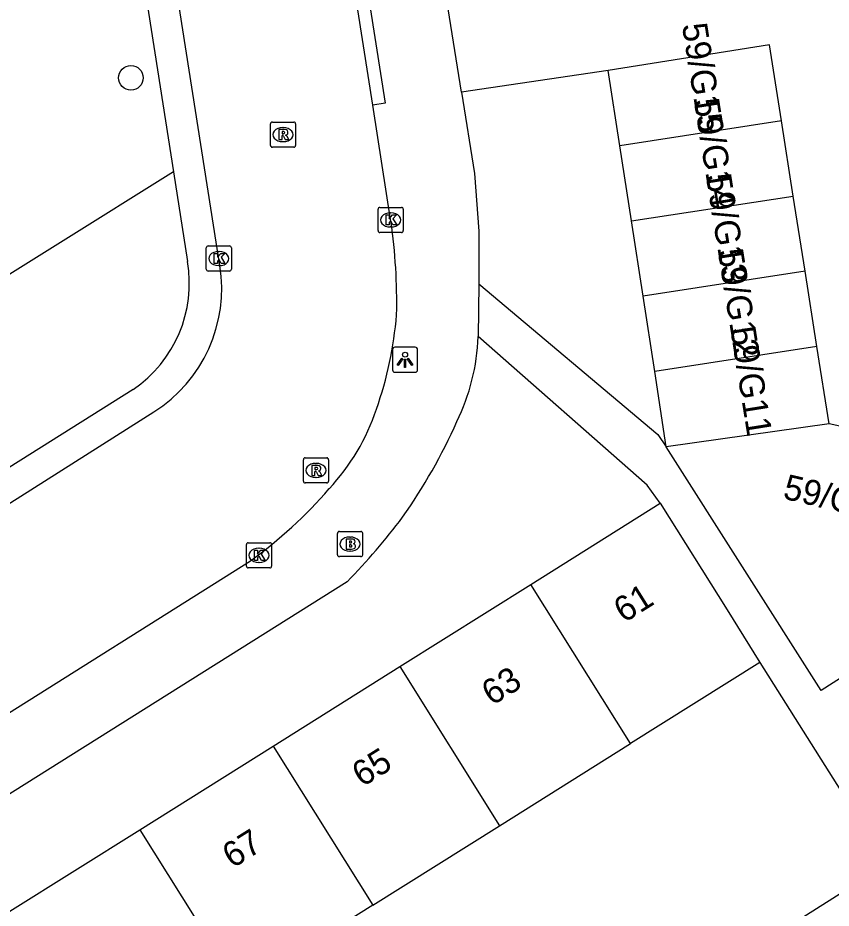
# Model space of a CAD drawing. Extents: x 160077 to 160945, y 386481 to 387498.
# Drawn here: x 160283.4 to 160315.74, y 387143.33 to 387178.71 of the extents above; entities that cross this region are included whole.
import ezdxf

# ---------------------------------------------------------------- set-up
doc = ezdxf.new("R2010")
doc.units = 0
for name, color, linetype in [('IMGEO_Boom', 7, 'Continuous'), ('IMGEO_Brandkraan', 7, 'Continuous'), ('IMGEO_Groenvoorziening', 7, 'Continuous'), ('IMGEO_Kolk', 7, 'Continuous'), ('IMGEO_Lichtpunt', 7, 'Continuous'), ('IMGEO_Pand', 7, 'Continuous'), ('IMGEO_Pand_nummerreeks', 7, 'Continuous'), ('IMGEO_Rijbaan_lokaal_open', 7, 'Continuous'), ('IMGEO_Rioolput', 7, 'Continuous'), ('IMGEO_Voetpad_open', 7, 'Continuous')]:
    doc.layers.add(name, color=color, linetype=linetype)

msp = doc.modelspace()

# ---------------------------------------------------------------- linework, layer by layer
at = {"layer": 'IMGEO_Boom'}
msp.add_circle((160287.898, 387176.321), 0.489, dxfattribs=at)
at = {"layer": 'IMGEO_Brandkraan'}
for p, q in [((160296.185, 387158.295), (160297.037, 387158.295)), ((160296.11, 387157.369), (160296.11, 387158.221)), ((160296.598, 387158.075), (160296.623, 387158.075)), ((160297.111, 387158.221), (160297.111, 387157.369)), ((160297.037, 387157.295), (160296.185, 387157.295)), ((160296.621, 387157.515), (160296.596, 387157.515))]:
    msp.add_line(p, q, dxfattribs=at)
for points in [[(160296.185, 387158.295), (160297.037, 387158.295)], [(160296.11, 387157.369), (160296.11, 387158.221)], [(160296.458, 387157.995), (160296.458, 387157.595), (160296.671, 387157.595)], [(160296.689, 387157.995), (160296.458, 387157.995)], [(160297.111, 387158.221), (160297.111, 387157.369)], [(160296.637, 387157.914), (160296.583, 387157.914), (160296.583, 387157.838)], [(160296.583, 387157.838), (160296.636, 387157.838)], [(160296.645, 387157.762), (160296.583, 387157.762), (160296.583, 387157.681)], [(160296.583, 387157.681), (160296.645, 387157.681)], [(160297.037, 387157.295), (160296.185, 387157.295)]]:
    msp.add_lwpolyline(points, dxfattribs=at)
for centre, radius, start, end in [((160296.187, 387158.219), 0.0765, 91.552, 178.448), ((160296.187, 387158.219), 0.0765, 91.552, 178.448), ((160297.035, 387158.219), 0.0765, 1.552, 88.448), ((160297.035, 387158.219), 0.0765, 1.552, 88.448), ((160296.693, 387157.85), 0.145, 59.4692, 91.5367), ((160296.718, 387157.897), 0.0922, 285.5137, 58.1501), ((160296.638, 387157.876), 0.0379, 267.8285, 90.9355), ((160296.646, 387157.721), 0.0404, 269.8759, 90.5077), ((160296.677, 387157.846), 0.251, 268.6676, 293.5347), ((160296.723, 387157.705), 0.105, 301.3115, 78.989), ((160296.187, 387157.371), 0.0765, 181.552, 268.448), ((160296.187, 387157.371), 0.0765, 181.552, 268.448), ((160297.035, 387157.371), 0.0765, 271.552, 358.448), ((160297.035, 387157.371), 0.0765, 271.552, 358.448)]:
    msp.add_arc(centre, radius, start, end, dxfattribs=at)
for centre, major_axis, ratio, start_param, end_param in [((160296.597, 387157.795), (-0.387, 0.002), 0.722429, 4.712389, 7.853982), ((160296.622, 387157.795), (-0.39, 0.002), 0.717154, 1.570796, 4.712389)]:
    msp.add_ellipse(centre, major_axis=major_axis, ratio=ratio, start_param=start_param, end_param=end_param, dxfattribs=at)
at = {"layer": 'IMGEO_Groenvoorziening'}
msp.add_lwpolyline([(160289.587, 387172.582), (160280.595, 387166.974), (160276.052, 387174.158), (160256.205, 387205.545)], dxfattribs=at)
at = {"layer": 'IMGEO_Kolk'}
for p, q in [((160297.723, 387170.248), (160297.723, 387171.1)), ((160297.798, 387171.174), (160298.65, 387171.174)), ((160298.724, 387171.1), (160298.724, 387170.248)), ((160298.211, 387170.954), (160298.236, 387170.954)), ((160298.234, 387170.394), (160298.209, 387170.394)), ((160298.65, 387170.174), (160297.798, 387170.174)), ((160290.968, 387169.64), (160291.82, 387169.64)), ((160290.893, 387168.714), (160290.893, 387169.566)), ((160291.381, 387169.42), (160291.406, 387169.42)), ((160291.894, 387169.566), (160291.894, 387168.714)), ((160291.82, 387168.64), (160290.968, 387168.64)), ((160291.404, 387168.86), (160291.379, 387168.86)), ((160292.49, 387156.922), (160292.49, 387157.774)), ((160292.565, 387157.848), (160293.417, 387157.848)), ((160292.978, 387157.628), (160293.003, 387157.628)), ((160293.491, 387157.774), (160293.491, 387156.922)), ((160293.001, 387157.068), (160292.976, 387157.068)), ((160293.417, 387156.848), (160292.565, 387156.848))]:
    msp.add_line(p, q, dxfattribs=at)
for points in [[(160297.723, 387170.248), (160297.723, 387171.1)], [(160297.798, 387171.174), (160298.65, 387171.174)], [(160298.724, 387171.1), (160298.724, 387170.248)], [(160298.044, 387170.874), (160298.167, 387170.874), (160298.167, 387170.723), (160298.297, 387170.874), (160298.461, 387170.874), (160298.315, 387170.723), (160298.468, 387170.474), (160298.316, 387170.474), (160298.231, 387170.638), (160298.167, 387170.571), (160298.167, 387170.474), (160298.044, 387170.474), (160298.044, 387170.874)], [(160298.65, 387170.174), (160297.798, 387170.174)], [(160290.968, 387169.64), (160291.82, 387169.64)], [(160290.893, 387168.714), (160290.893, 387169.566)], [(160291.214, 387169.34), (160291.337, 387169.34), (160291.337, 387169.189), (160291.467, 387169.34), (160291.631, 387169.34), (160291.485, 387169.189), (160291.638, 387168.94), (160291.486, 387168.94), (160291.401, 387169.104), (160291.337, 387169.037), (160291.337, 387168.94), (160291.214, 387168.94), (160291.214, 387169.34)], [(160291.894, 387169.566), (160291.894, 387168.714)], [(160291.82, 387168.64), (160290.968, 387168.64)], [(160292.49, 387156.922), (160292.49, 387157.774)], [(160292.565, 387157.848), (160293.417, 387157.848)], [(160293.491, 387157.774), (160293.491, 387156.922)], [(160292.811, 387157.548), (160292.934, 387157.548), (160292.934, 387157.397), (160293.064, 387157.548), (160293.228, 387157.548), (160293.082, 387157.397), (160293.235, 387157.148), (160293.083, 387157.148), (160292.998, 387157.312), (160292.934, 387157.245), (160292.934, 387157.148), (160292.811, 387157.148), (160292.811, 387157.548)], [(160293.417, 387156.848), (160292.565, 387156.848)]]:
    msp.add_lwpolyline(points, dxfattribs=at)
for centre, start, end in [((160297.8, 387171.098), 91.552, 178.448), ((160297.8, 387171.098), 91.552, 178.448), ((160298.648, 387171.098), 1.552, 88.448), ((160298.648, 387171.098), 1.552, 88.448), ((160297.8, 387170.25), 181.552, 268.448), ((160297.8, 387170.25), 181.552, 268.448), ((160298.648, 387170.25), 271.552, 358.448), ((160298.648, 387170.25), 271.552, 358.448), ((160290.97, 387169.564), 91.552, 178.448), ((160290.97, 387169.564), 91.552, 178.448), ((160291.818, 387169.564), 1.552, 88.448), ((160291.818, 387169.564), 1.552, 88.448), ((160290.97, 387168.716), 181.552, 268.448), ((160290.97, 387168.716), 181.552, 268.448), ((160291.818, 387168.716), 271.552, 358.448), ((160291.818, 387168.716), 271.552, 358.448), ((160292.567, 387157.772), 91.552, 178.448), ((160292.567, 387157.772), 91.552, 178.448), ((160293.415, 387157.772), 1.552, 88.448), ((160293.415, 387157.772), 1.552, 88.448), ((160292.567, 387156.924), 181.552, 268.448), ((160292.567, 387156.924), 181.552, 268.448), ((160293.415, 387156.924), 271.552, 358.448), ((160293.415, 387156.924), 271.552, 358.448)]:
    msp.add_arc(centre, 0.0765, start, end, dxfattribs=at)
for centre, major_axis, ratio, start_param, end_param in [((160298.21, 387170.674), (-0.387, 0.002), 0.722429, 4.712389, 7.853982), ((160298.235, 387170.674), (-0.39, 0.002), 0.717154, 1.570796, 4.712389), ((160291.38, 387169.14), (-0.387, 0.002), 0.722429, 4.712389, 7.853982), ((160291.405, 387169.14), (-0.39, 0.002), 0.717154, 1.570796, 4.712389), ((160292.977, 387157.348), (-0.387, 0.002), 0.722429, 4.712389, 7.853982), ((160293.002, 387157.348), (-0.39, 0.002), 0.717154, 1.570796, 4.712389)]:
    msp.add_ellipse(centre, major_axis=major_axis, ratio=ratio, start_param=start_param, end_param=end_param, dxfattribs=at)
at = {"layer": 'IMGEO_Lichtpunt'}
for p, q in [((160298.297, 387165.522), (160298.297, 387164.715)), ((160298.297, 387165.522), (160298.297, 387164.715)), ((160299.199, 387165.617), (160298.391, 387165.617)), ((160299.199, 387165.617), (160298.391, 387165.617)), ((160299.293, 387164.715), (160299.293, 387165.522)), ((160299.293, 387164.715), (160299.293, 387165.522)), ((160298.391, 387164.621), (160299.199, 387164.621)), ((160298.391, 387164.621), (160299.199, 387164.621))]:
    msp.add_line(p, q, dxfattribs=at)
for points in [[(160298.671, 387165.186), (160298.71, 387165.158), (160298.522, 387164.896), (160298.484, 387164.923), (160298.671, 387165.186)], [(160298.773, 387165.138), (160298.82, 387165.138), (160298.82, 387164.816), (160298.773, 387164.816), (160298.773, 387165.138)], [(160298.883, 387165.158), (160298.921, 387165.185), (160299.108, 387164.923), (160299.069, 387164.895), (160298.883, 387165.158)]]:
    msp.add_lwpolyline(points, dxfattribs=at)
msp.add_circle((160298.796, 387165.32), 0.0994, dxfattribs=at)
for centre, start, end in [((160298.391, 387165.522), 90, 180), ((160298.391, 387165.522), 90, 180), ((160299.199, 387165.522), 0, 90), ((160299.199, 387165.522), 0, 90), ((160298.391, 387164.715), 180, 270), ((160298.391, 387164.715), 180, 270), ((160299.199, 387164.715), 270, 0), ((160299.199, 387164.715), 270, 360)]:
    msp.add_arc(centre, 0.0946, start, end, dxfattribs=at)
at = {"layer": 'IMGEO_Pand'}
for points in [[(160313.76, 387174.614), (160313.285, 387177.633), (160306.876, 387176.614)], [(160307.337, 387173.624), (160306.876, 387176.614)], [(160313.76, 387174.614), (160307.337, 387173.624)], [(160314.23, 387171.625), (160313.76, 387174.614)], [(160307.798, 387170.634), (160307.337, 387173.624)], [(160307.798, 387170.634), (160314.23, 387171.625)], [(160314.7, 387168.636), (160314.23, 387171.625)], [(160308.259, 387167.643), (160307.798, 387170.634)], [(160314.7, 387168.636), (160308.259, 387167.643)], [(160315.171, 387165.648), (160314.7, 387168.636)], [(160308.72, 387164.653), (160308.259, 387167.643)], [(160315.171, 387165.648), (160308.72, 387164.653)], [(160315.654, 387162.575), (160315.171, 387165.648)], [(160309.181, 387161.663), (160308.72, 387164.653)], [(160315.654, 387162.575), (160309.181, 387161.663)], [(160319.017, 387161.827), (160315.654, 387162.575)], [(160322.409, 387156.492), (160315.34, 387151.978), (160309.181, 387161.663)], [(160303.802, 387156.194), (160308.942, 387159.415)], [(160308.942, 387159.415), (160311.598, 387155.179), (160312.905, 387153.093)], [(160298.589, 387152.926), (160303.802, 387156.194)], [(160307.765, 387149.871), (160303.802, 387156.194)], [(160312.905, 387153.093), (160307.765, 387149.871)], [(160293.555, 387149.771), (160298.589, 387152.926)], [(160298.589, 387152.926), (160302.552, 387146.604)], [(160302.552, 387146.604), (160307.765, 387149.871)], [(160288.249, 387146.446), (160293.555, 387149.771)], [(160293.555, 387149.771), (160297.518, 387143.449)], [(160283.079, 387143.205), (160288.249, 387146.446)], [(160288.249, 387146.446), (160292.212, 387140.123)], [(160297.518, 387143.449), (160302.552, 387146.604)], [(160312.804, 387141.83), (160316.456, 387144.133), (160317.74, 387142.096)], [(160297.518, 387143.449), (160292.212, 387140.123)]]:
    msp.add_lwpolyline(points, dxfattribs=at)
at = {"layer": 'IMGEO_Rijbaan_lokaal_open'}
for points in [[(160291.439, 387168.858), (160285.447, 387207.006)], [(160301.035, 387175.756), (160300.247, 387180.732)], [(160297.509, 387175.239), (160296.731, 387180.213)], [(160306.876, 387176.614), (160301.035, 387175.756)], [(160298.232, 387170.614), (160297.509, 387175.239)], [(160278.216, 387156.343), (160288.806, 387163.046)], [(160281.95, 387150.406), (160292.647, 387157.133)]]:
    msp.add_lwpolyline(points, dxfattribs=at)
for centre, radius, start, end in [((160276.203, 387167.399), 22.263, 358.737, 8.304), ((160285.696, 387167.957), 5.813, 302.3416, 8.9146), ((160283.269, 387168.181), 15.244, 340.7623, 355.211), ((160289.463, 387165.897), 8.645, 316.951, 341.5274), ((160282.386, 387171.508), 17.661, 305.5208, 319.3227)]:
    msp.add_arc(centre, radius, start, end, dxfattribs=at)
at = {"layer": 'IMGEO_Rioolput'}
for p, q in [((160293.52, 387174.564), (160294.372, 387174.564)), ((160293.445, 387173.638), (160293.445, 387174.49)), ((160293.933, 387174.344), (160293.958, 387174.344)), ((160294.446, 387174.49), (160294.446, 387173.638)), ((160294.372, 387173.564), (160293.52, 387173.564)), ((160293.956, 387173.784), (160293.931, 387173.784)), ((160294.753, 387160.296), (160294.753, 387161.148)), ((160294.828, 387161.222), (160295.68, 387161.222)), ((160295.754, 387161.148), (160295.754, 387160.296)), ((160295.241, 387161.002), (160295.266, 387161.002)), ((160295.264, 387160.442), (160295.239, 387160.442)), ((160295.68, 387160.222), (160294.828, 387160.222))]:
    msp.add_line(p, q, dxfattribs=at)
for points in [[(160293.52, 387174.564), (160294.372, 387174.564)], [(160293.445, 387173.638), (160293.445, 387174.49)], [(160294.034, 387174.262), (160293.782, 387174.264), (160293.782, 387173.864)], [(160294.446, 387174.49), (160294.446, 387173.638)], [(160293.782, 387173.864), (160293.906, 387173.864), (160293.906, 387174.026), (160293.917, 387174.026)], [(160293.96, 387174.183), (160293.906, 387174.183), (160293.906, 387174.102)], [(160293.906, 387174.102), (160293.958, 387174.102)], [(160293.964, 387173.997), (160294.035, 387173.864), (160294.175, 387173.864), (160294.11, 387173.99)], [(160294.372, 387173.564), (160293.52, 387173.564)], [(160294.753, 387160.296), (160294.753, 387161.148)], [(160294.828, 387161.222), (160295.68, 387161.222)], [(160295.754, 387161.148), (160295.754, 387160.296)], [(160295.342, 387160.92), (160295.09, 387160.922), (160295.09, 387160.522)], [(160295.268, 387160.841), (160295.214, 387160.841), (160295.214, 387160.76)], [(160295.09, 387160.522), (160295.214, 387160.522), (160295.214, 387160.684), (160295.225, 387160.684)], [(160295.214, 387160.76), (160295.266, 387160.76)], [(160295.272, 387160.655), (160295.343, 387160.522), (160295.483, 387160.522), (160295.418, 387160.648)], [(160295.68, 387160.222), (160294.828, 387160.222)]]:
    msp.add_lwpolyline(points, dxfattribs=at)
for centre, radius, start, end in [((160293.522, 387174.488), 0.0765, 91.552, 178.448), ((160293.522, 387174.488), 0.0765, 91.552, 178.448), ((160294.37, 387174.488), 0.0765, 1.552, 88.448), ((160294.37, 387174.488), 0.0765, 1.552, 88.448), ((160294.033, 387174.152), 0.109, 350.3612, 89.416), ((160293.916, 387173.973), 0.0533, 26.0293, 88.6989), ((160293.942, 387174.291), 0.19, 274.7715, 282.9687), ((160293.966, 387174.087), 0.0964, 77.0061, 93.1865), ((160293.98, 387174.144), 0.0378, 276.6634, 79.6772), ((160294.031, 387174.152), 0.112, 277.5842, 350.9817), ((160294.015, 387173.937), 0.108, 29.5134, 73.7905), ((160293.522, 387173.64), 0.0765, 181.552, 268.448), ((160293.522, 387173.64), 0.0765, 181.552, 268.448), ((160294.37, 387173.64), 0.0765, 271.552, 358.448), ((160294.37, 387173.64), 0.0765, 271.552, 358.448), ((160294.83, 387161.146), 0.0765, 91.552, 178.448), ((160294.83, 387161.146), 0.0765, 91.552, 178.448), ((160295.678, 387161.146), 0.0765, 1.552, 88.448), ((160295.678, 387161.146), 0.0765, 1.552, 88.448), ((160295.25, 387160.949), 0.19, 274.7715, 282.9687), ((160295.274, 387160.745), 0.0964, 77.0061, 93.1865), ((160295.288, 387160.802), 0.0378, 276.6634, 79.6772), ((160295.341, 387160.81), 0.109, 350.3612, 89.416), ((160295.339, 387160.81), 0.112, 277.5842, 350.9817), ((160295.224, 387160.631), 0.0533, 26.0293, 88.6989), ((160295.323, 387160.595), 0.108, 29.5134, 73.7905), ((160294.83, 387160.298), 0.0765, 181.552, 268.448), ((160294.83, 387160.298), 0.0765, 181.552, 268.448), ((160295.678, 387160.298), 0.0765, 271.552, 358.448), ((160295.678, 387160.298), 0.0765, 271.552, 358.448)]:
    msp.add_arc(centre, radius, start, end, dxfattribs=at)
for centre, major_axis, ratio, start_param, end_param in [((160293.932, 387174.064), (-0.387, 0.002), 0.722429, 4.712389, 7.853982), ((160293.957, 387174.064), (-0.39, 0.002), 0.717154, 1.570796, 4.712389), ((160295.24, 387160.722), (-0.387, 0.002), 0.722429, 4.712389, 7.853982), ((160295.265, 387160.722), (-0.39, 0.002), 0.717154, 1.570796, 4.712389)]:
    msp.add_ellipse(centre, major_axis=major_axis, ratio=ratio, start_param=start_param, end_param=end_param, dxfattribs=at)
at = {"layer": 'IMGEO_Voetpad_open'}
for points in [[(160282.17, 387219.786), (160289.587, 387172.582)], [(160297.224, 387180.29), (160298.002, 387175.316), (160297.509, 387175.239)], [(160301.035, 387175.756), (160301.557, 387172.514), (160301.729, 387170.222), (160301.732, 387168.133)], [(160289.587, 387172.582), (160290.147, 387169.017)], [(160301.732, 387168.133), (160301.708, 387166.041)], [(160301.732, 387168.133), (160308.841, 387162.146), (160309.181, 387161.663)], [(160308.942, 387159.415), (160308.416, 387160.138), (160301.708, 387166.041)], [(160287.987, 387163.943), (160277.657, 387157.447)], [(160296.499, 387156.3), (160255.281, 387130.409)], [(160312.905, 387153.093), (160319.242, 387143.043), (160317.74, 387142.096)]]:
    msp.add_lwpolyline(points, dxfattribs=at)
for centre, radius, start, end in [((160285.127, 387168.157), 5.093, 304.1624, 9.7187), ((160293.219, 387166.386), 8.496, 333.9977, 357.6747), ((160280.251, 387171.847), 22.559, 324.8711, 335.9713), ((160277.86, 387174.523), 26.067, 315.6469, 323.0843)]:
    msp.add_arc(centre, radius, start, end, dxfattribs=at)

# ---------------------------------------------------------------- texts
at = {"layer": 'IMGEO_Pand_nummerreeks'}
for s, rotation, p in [('59/G15', 279.0524, (160309.801, 387178.424)), ('59/G14', 279.0524, (160310.277, 387175.435)), ('59/G13', 279.0524, (160310.754, 387172.445)), ('59/G12', 279.0524, (160311.229, 387169.462)), ('59/G11', 279.0524, (160311.724, 387166.357)), ('59/G10', 346.866, (160313.779, 387159.611)), ('61', 32.0777, (160307.501, 387154.642)), ('63', 32.0777, (160302.251, 387151.351)), ('65', 32.0777, (160297.095, 387148.119)), ('67', 32.0777, (160291.939, 387144.888))]:
    msp.add_text(s, height=1, rotation=rotation, dxfattribs=at).set_placement(p)

doc.saveas('drawing.dxf')
